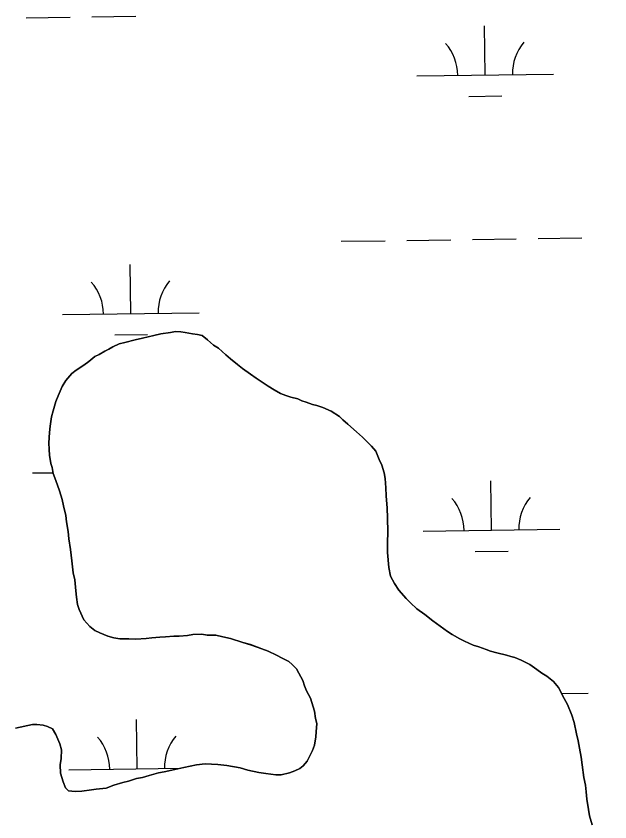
# Model space of a CAD drawing. Extents: x 3767014 to 3805179, y 361544 to 387384.
# Drawn here: x 3786061 to 3786495, y 373840 to 374429 of the extents above; entities that cross this region are included whole.
import ezdxf

# ---------------------------------------------------------------- set-up
doc = ezdxf.new("R2010")
doc.units = 0
for name, color, linetype in [('V-RIVR-EDGE', 7, 'Continuous'), ('V-TOPO-SHOR', 7, 'Continuous'), ('V-WETL-SWMP', 7, 'Continuous')]:
    doc.layers.add(name, color=color, linetype=linetype)

msp = doc.modelspace()

# ---------------------------------------------------------------- linework, layer by layer
at = {"layer": 'V-RIVR-EDGE'}
msp.add_spline([(3785266.865, 377529.211), (3785342.8, 377494.248), (3785391.258, 377467.439), (3785439.72, 377442.249), (3785475.246, 377418.707), (3785525.316, 377389.469), (3785575.383, 377359.422), (3785621.413, 377331.811), (3785722.351, 377269.288), (3785796.661, 377231.094), (3785852.385, 377199.415), (3785928.324, 377166.069), (3785964.678, 377149.804), (3786028.506, 377124.576), (3786060.018, 377113.175), (3786092.316, 377092.068), (3786117.34, 377073.405), (3786135.083, 377053.143), (3786154.458, 377039.347), (3786176.258, 377024.735), (3786206.946, 377006.867), (3786256.211, 376979.248), (3786328.098, 376942.677), (3786374.949, 376919.917), (3786491.265, 376862.208), (3786553.467, 376833.749), (3786619.713, 376805.279), (3786729.589, 376759.718), (3786796.656, 376736.099), (3786845.136, 376718.187), (3786867.767, 376712.469), (3787003.51, 376661.992), (3787089.16, 376631.048), (3787163.496, 376603.367), (3787230.559, 376578.13), (3787257.223, 376568.359), (3787300.044, 376551.27), (3787354.992, 376532.533), (3787409.127, 376512.181), (3787544.074, 376466.558), (3787612.756, 376442.126), (3787657.197, 376425.841), (3787730.724, 376398.162), (3787781.63, 376380.244), (3787834.96, 376361.511), (3787891.524, 376341.961), (3787940, 376322.432), (3787998.976, 376297.215), (3788050.697, 376281.721), (3788117.768, 376259.719), (3788176.757, 376240.164), (3788221.198, 376223.879), (3788259.981, 376209.226), (3788406.252, 376164.383), (3788541.215, 376125.23), (3788606.67, 376104.041), (3788679.39, 376077.173), (3788748.889, 376055.974), (3788871.693, 376005.528), (3788969.454, 375966.467), (3789047.013, 375933.926), (3789119.723, 375903.014), (3789155.253, 375881.09), (3789182.716, 375867.274), (3789214.225, 375854.256), (3789257.04, 375834.74), (3789281.286, 375828.21), (3789303.105, 375821.686), (3789328.955, 375809.491), (3789367.724, 375789.177), (3789414.577, 375767.225), (3789468.708, 375745.255), (3789509.105, 375728.981), (3789555.157, 375710.266), (3789585.849, 375694.015), (3789620.578, 375675.328), (3789681.97, 375646.062), (3789753.859, 375610.3), (3789792.633, 375591.603), (3789842.712, 375566.408), (3789897.64, 375539.584), (3789938.019, 375516.03), (3789968.727, 375506.25), (3790004.289, 375497.265), (3790030.972, 375494.773), (3790047.128, 375487.455), (3790077.007, 375469.589), (3790124.633, 375433.077), (3790192.442, 375382.768), (3790252.165, 375332.478), (3790290.91, 375302.459), (3790337.741, 375271.611), (3790406.357, 375220.491), (3790469.329, 375175.855), (3790570.248, 375106.054), (3790647.751, 375050.868), (3790691.367, 375028.115), (3790744.667, 374997.251), (3790806.838, 374955.852), (3790873.863, 374915.249), (3790932, 374877.903), (3791002.231, 374825.97), (3791052.265, 374782.175), (3791082.927, 374753.793), (3791131.331, 374705.149), (3791170.05, 374664.616), (3791192.631, 374638.681), (3791220.891, 374620.01), (3791288.67, 374557.569), (3791322.577, 374533.223), (3791362.944, 374504.817), (3791396.042, 374480.473), (3791434.785, 374449.645), (3791482.407, 374411.517), (3791534.052, 374365.291), (3791646.192, 374254.216), (3791707.514, 374196.644), (3791738.968, 374161.791), (3791773.65, 374123.694), (3791803.497, 374092.888), (3791829.321, 374070.18), (3791830.912, 374059.662), (3791837.316, 374032.958), (3791849.409, 374017.562), (3791884.123, 373992.405), (3791930.977, 373971.262), (3791954.393, 373955.838), (3791993.134, 373924.202), (3792026.979, 373874.785), (3792047.912, 373836.722), (3792063.186, 373799.482), (3792086.509, 373746.857), (3792112.249, 373690.181), (3792141.261, 373648.864), (3792158.993, 373624.558), (3792177.552, 373607.528), (3792214.702, 373586.409), (3792255.083, 373563.665), (3792301.119, 373538.48), (3792346.34, 373510.871), (3792382.671, 373485.71), (3792422.225, 373455.689), (3792479.537, 373411.875), (3792548.144, 373356.711), (3792619.168, 373298.307), (3792672.431, 373252.077), (3792709.534, 373212.357), (3792750.656, 373162.113), (3792839.385, 373068.08), (3792888.572, 373008.92), (3792945.027, 372945.699), (3792999.062, 372884.91), (3793053.898, 372820.884), (3793149.89, 372720.363), (3793208.761, 372653.092), (3793261.195, 372598.777), (3793315.232, 372538.796), (3793358.792, 372493.399), (3793409.592, 372432.618), (3793462.809, 372367.787), (3793498.283, 372323.219), (3793536.997, 372280.26), (3793578.124, 372232.443), (3793604.724, 372196.792), (3793668.438, 372125.466), (3793703.128, 372090.604), (3793760.41, 372034.66), (3793806.384, 371984.404), (3793839.438, 371942.268), (3793939.427, 371823.136), (3793981.333, 371763.186), (3794029.674, 371688.662), (3794050.609, 371651.408), (3794073.177, 371620.62), (3794178.796, 371488.535), (3794237.625, 371404.28), (3794268.243, 371358.106), (3794301.293, 371314.353), (3794332.724, 371269.794), (3794395.613, 371192), (3794429.476, 371149.862), (3794472.201, 371093.953), (3794523.788, 371024.274), (3794601.175, 370922.181), (3794640.679, 370871.942), (3794687.421, 370805.509), (3794733.389, 370752.828), (3794829.339, 370635.323), (3794895.463, 370557.521), (3794959.948, 370470.826), (3795013.158, 370403.569), (3795070.394, 370329.023), (3795159.854, 370203.448), (3795225.98, 370126.454), (3795296.13, 370041.363), (3795379.18, 369940.065), (3795459.001, 369841.201), (3795508.163, 369772.337), (3795554.103, 369708.333), (3795661.315, 369566.538), (3795715.338, 369500.897), (3795762.105, 369444.169), (3795798.366, 369390.703), (3795915.247, 369234.327), (3795963.601, 369165.465), (3796028.082, 369077.153), (3796043.387, 369052.853), (3796054.672, 369037.459), (3796077.242, 369007.48), (3796148.213, 368927.239), (3796183.677, 368878.627), (3796226.382, 368814.631), (3796275.531, 368740.105), (3796314.222, 368688.25), (3796353.714, 368633.158), (3796401.268, 368567.533), (3796456.873, 368487.33), (3796513.292, 368409.551), (3796545.533, 368365.8), (3796626.113, 368246.716), (3796670.449, 368188.377), (3796704.298, 368140.578), (3796751.041, 368074.145), (3796787.308, 368023.105), (3796838.907, 367958.278), (3796844.528, 367942.09), (3796845.295, 367925.104), (3796846.094, 367921.059), (3796852.559, 367919.425), (3796863.071, 367918.59), (3796875.166, 367904.003), (3796903.398, 367874.01), (3796931.629, 367844.017), (3796952.579, 367812.424), (3796982.392, 367767.87), (3797007.371, 367730.606), (3797037.194, 367690.095), (3797062.185, 367657.684), (3797075.869, 367631.77), (3797095.223, 367609.078), (3797126.665, 367569.372), (3797156.484, 367527.244), (3797212.099, 367451.085), (3797254.808, 367388.706), (3797302.183, 367327.228)], degree=3, dxfattribs=at)
at = {"layer": 'V-TOPO-SHOR'}
for points in [[(3786189.682, 373976.984), (3786185.926, 373976.456), (3786179.68, 373975.993), (3786175.934, 373975.778), (3786169.685, 373975.315), (3786165.628, 373975.108), (3786159.691, 373974.637), (3786155.626, 373974.119), (3786148.132, 373973.687), (3786142.836, 373973.824), (3786136.293, 373973.992), (3786131.947, 373974.728), (3786127.609, 373975.774), (3786121.754, 373978.42), (3786118.055, 373980.075), (3786114.389, 373982.975), (3786110.146, 373987.761), (3786106.601, 373995.332), (3786105.45, 373999.105), (3786104.651, 374004.426), (3786104.149, 374009.113), (3786103.414, 374016.927), (3786102.304, 374022.255), (3786101.284, 374031.011), (3786100.246, 374039.143), (3786099.199, 374046.965), (3786098.712, 374052.277), (3786097.34, 374059.484), (3786096.836, 374064.174), (3786095.144, 374071.076), (3786094.329, 374075.774), (3786092.31, 374082.059), (3786090.856, 374086.151), (3786088.81, 374091.502), (3786087.645, 374094.65), (3786086.821, 374099.037), (3786085.967, 374102.177), (3786084.874, 374108.128), (3786084.667, 374112.185), (3786084.483, 374117.178), (3786084.986, 374124.649), (3786085.418, 374129.315), (3786086.531, 374136.145), (3786087.577, 374140.482), (3786089.623, 374147.288), (3786091.292, 374151.609), (3786094.272, 374158.392), (3786096.877, 374162.691), (3786101.377, 374167.874), (3786104.555, 374170.287), (3786109.947, 374173.889), (3786113.759, 374176.597), (3786118.217, 374180.224), (3786121.373, 374181.7), (3786125.488, 374184.088), (3786128.33, 374185.575), (3786131.183, 374187.371), (3786135.914, 374189.432), (3786139.996, 374190.574), (3786147.528, 374192.563), (3786152.857, 374193.673), (3786161.326, 374195.637), (3786166.343, 374196.755), (3786173.54, 374197.816), (3786176.993, 374198.664)], [(3786176.993, 374198.664), (3786181.033, 374198.248), (3786184.142, 374197.855), (3786189.414, 374196.786), (3786193.145, 374196.376), (3786196.555, 374195.666), (3786200.526, 374192.446), (3786204.792, 374188.594), (3786208.475, 374186.319), (3786213.961, 374181.502), (3786217.318, 374178.608), (3786222.51, 374174.422), (3786226.175, 374171.522), (3786231.992, 374167.319), (3786235.969, 374164.411), (3786241.794, 374160.52), (3786244.859, 374158.57), (3786249.158, 374155.965), (3786253.766, 374153.352), (3786257.776, 374151.691), (3786261.491, 374150.661), (3786266.445, 374149.285), (3786269.528, 374147.96), (3786272.62, 374146.944), (3786277.253, 374145.267), (3786280.353, 374144.562), (3786284.675, 374142.893), (3786290.841, 374140.241), (3786296.977, 374136.341), (3786299.414, 374134.097), (3786303.072, 374130.883), (3786309.47, 374125.108), (3786313.736, 374121.258), (3786320.429, 374114.85), (3786323.449, 374111.03), (3786326.101, 374105.04), (3786327.867, 374100.94)], [(3786327.867, 374100.94), (3786329.591, 374095.283), (3786330.421, 374091.21), (3786330.867, 374084.339), (3786331.027, 374078.412), (3786331.729, 374069.353), (3786332.176, 374062.482), (3786332.215, 374051.882), (3786332.022, 374044.405), (3786332.141, 374036.917), (3786333.108, 374025.983), (3786334.193, 374019.718), (3786337.173, 374014.342), (3786340.481, 374009.58), (3786345.623, 374003.524), (3786348.972, 374000.321), (3786353.532, 373995.838), (3786359.347, 373991.636), (3786365.155, 373987.122), (3786367.911, 373985.181), (3786370.666, 373983.239), (3786375.868, 373979.364), (3786379.239, 373977.095), (3786385.078, 373973.826), (3786388.463, 373972.182), (3786394.623, 373969.216), (3786398.961, 373968.17), (3786404.21, 373966.165), (3786407.292, 373964.838), (3786411.943, 373963.783), (3786419.068, 373962.04), (3786422.161, 373961.024), (3786425.26, 373960.322), (3786429.886, 373958.333), (3786436.036, 373955.056), (3786441.244, 373951.493), (3786444.918, 373948.904), (3786448.601, 373946.627), (3786453.489, 373942.76), (3786457.116, 373938.302), (3786461.278, 373930.401), (3786463.657, 373925.975), (3786466.885, 373918.098), (3786468.618, 373912.753), (3786470.279, 373904.604), (3786471.389, 373899.275), (3786472.499, 373893.948), (3786473.578, 373887.372), (3786474.366, 373881.74), (3786475.692, 373872.665), (3786476.793, 373867.025), (3786477.289, 373862.024), (3786477.776, 373856.712), (3786479.14, 373849.193), (3786479.644, 373844.505), (3786481.657, 373837.907)], [(3786237.908, 373876.29), (3786243.188, 373875.531), (3786250.332, 373874.41), (3786254.389, 373874.619), (3786260.348, 373876.024), (3786264.438, 373877.478), (3786267.914, 373879.26), (3786270.455, 373881.064), (3786273.347, 373884.419), (3786277.294, 373892.422), (3786278.637, 373896.129), (3786279.733, 373902.337), (3786279.829, 373906.077), (3786280.292, 373911.987), (3786279.452, 373915.749), (3786278.655, 373921.072), (3786276.634, 373927.357), (3786275.78, 373930.499), (3786272.8, 373935.875), (3786271.338, 373939.653), (3786270.189, 373943.424), (3786267.209, 373948.802), (3786265.421, 373951.964), (3786262.384, 373955.161), (3786259.949, 373957.406), (3786255.02, 373959.714), (3786251.026, 373961.999), (3786244.868, 373964.965), (3786240.233, 373966.642), (3786231.893, 373969.663), (3786226.325, 373971.365), (3786217.355, 373974.089), (3786211.778, 373975.479), (3786206.506, 373976.55), (3786200.274, 373976.712), (3786196.242, 373977.439), (3786189.682, 373976.984)], [(3786060.099, 373908.612), (3786063.55, 373909.46), (3786069.19, 373910.562), (3786072.641, 373911.407), (3786075.756, 373911.328), (3786080.421, 373910.895), (3786083.514, 373909.88), (3786087.213, 373908.227), (3786089.601, 373904.112), (3786092.539, 373897.178), (3786093.674, 373892.783), (3786093.514, 373886.553), (3786092.771, 373881.896), (3786092.92, 373875.656), (3786094.942, 373869.368), (3786096.699, 373864.959), (3786098.825, 373862.72), (3786103.801, 373862.282), (3786108.481, 373862.473), (3786115.68, 373863.535), (3786119.122, 373864.07), (3786126.313, 373864.82), (3786131.978, 373866.857), (3786138.576, 373868.868), (3786142.658, 373870.011), (3786148.626, 373871.727), (3786153.013, 373872.551), (3786157.725, 373873.988), (3786164.635, 373875.993), (3786168.711, 373876.823), (3786176.548, 373878.492), (3786183.131, 373879.883), (3786192.533, 373881.822), (3786198.788, 373882.596), (3786208.126, 373882.043), (3786214.653, 373881.253), (3786224.279, 373879.758), (3786229.848, 373878.056), (3786237.908, 373876.29)]]:
    msp.add_lwpolyline(points, dxfattribs=at)
at = {"layer": 'V-WETL-SWMP'}
for p, q in [((3786115.974, 374428.453), (3786147.971, 374428.897)), ((3786067.979, 374427.786), (3786099.976, 374428.231)), ((3786403.436, 374386.012), (3786402.936, 374422.008)), ((3786353.441, 374385.317), (3786453.431, 374386.706)), ((3786391.651, 374370.415), (3786415.649, 374370.749)), ((3786298.27, 374264.468), (3786330.267, 374264.913)), ((3786346.265, 374265.135), (3786378.262, 374265.579)), ((3786394.261, 374265.802), (3786426.257, 374266.246)), ((3786442.256, 374266.468), (3786474.253, 374266.913)), ((3786144.397, 374211.584), (3786143.897, 374247.58)), ((3786094.402, 374210.889), (3786194.393, 374212.278)), ((3786132.613, 374195.988), (3786156.611, 374196.321)), ((3786072.6, 374095.143), (3786087.514, 374095.35)), ((3786408.057, 374053.369), (3786407.556, 374089.365)), ((3786358.061, 374052.674), (3786458.052, 374054.063)), ((3786396.272, 374037.773), (3786420.27, 374038.106)), ((3786459.383, 373933.999), (3786478.874, 373934.27)), ((3786149.018, 373878.941), (3786148.518, 373914.937)), ((3786099.023, 373878.246), (3786180.762, 373879.382))]:
    msp.add_line(p, q, dxfattribs=at)
for points in [[(3786479.644, 373844.505), (3786479.141, 373849.194), (3786477.776, 373856.712), (3786477.289, 373862.024), (3786476.794, 373867.025), (3786475.692, 373872.666), (3786474.367, 373881.741), (3786473.577, 373887.373), (3786472.499, 373893.948), (3786471.389, 373899.276), (3786470.279, 373904.605), (3786468.618, 373912.754), (3786466.885, 373918.098), (3786463.658, 373925.975), (3786461.278, 373930.401), (3786457.116, 373938.302), (3786453.49, 373942.76), (3786448.601, 373946.627), (3786444.919, 373948.905), (3786441.244, 373951.493), (3786436.036, 373955.057), (3786429.885, 373958.333), (3786425.259, 373960.322), (3786422.16, 373961.025), (3786419.068, 373962.04), (3786411.943, 373963.782), (3786407.293, 373964.837), (3786404.21, 373966.164), (3786398.961, 373968.169), (3786394.623, 373969.216), (3786388.464, 373972.181), (3786385.077, 373973.827), (3786379.238, 373977.095), (3786375.867, 373979.364), (3786370.667, 373983.239), (3786367.911, 373985.18), (3786365.155, 373987.122), (3786359.347, 373991.636), (3786353.532, 373995.838), (3786348.971, 374000.321), (3786345.624, 374003.524), (3786340.48, 374009.58), (3786337.173, 374014.342), (3786334.193, 374019.718), (3786333.108, 374025.982), (3786332.142, 374036.918), (3786332.023, 374044.404), (3786332.215, 374051.881), (3786332.176, 374062.482), (3786331.729, 374069.353), (3786331.027, 374078.412), (3786330.868, 374084.339), (3786330.421, 374091.21), (3786329.591, 374095.284), (3786327.866, 374100.94), (3786326.101, 374105.039), (3786323.449, 374111.03), (3786320.429, 374114.849), (3786313.735, 374121.257), (3786309.47, 374125.108), (3786303.071, 374130.884), (3786299.413, 374134.096), (3786296.977, 374136.341), (3786290.842, 374140.24), (3786284.674, 374142.893), (3786280.353, 374144.563), (3786277.253, 374145.266), (3786272.62, 374146.944), (3786269.528, 374147.959), (3786266.445, 374149.285), (3786261.492, 374150.66), (3786257.777, 374151.691), (3786253.767, 374153.353), (3786249.158, 374155.966), (3786244.86, 374158.57), (3786241.793, 374160.52), (3786235.969, 374164.411), (3786231.991, 374167.319), (3786226.176, 374171.522), (3786222.509, 374174.422), (3786217.317, 374178.608), (3786213.962, 374181.501), (3786208.474, 374186.318), (3786204.792, 374188.595), (3786200.526, 374192.446), (3786196.556, 374195.666), (3786193.145, 374196.377), (3786189.414, 374196.785), (3786184.142, 374197.856), (3786181.034, 374198.248), (3786176.992, 374198.664), (3786173.54, 374197.817), (3786166.343, 374196.755), (3786161.326, 374195.637), (3786152.857, 374193.673), (3786147.529, 374192.563), (3786139.995, 374190.574), (3786135.913, 374189.432), (3786131.183, 374187.372), (3786128.331, 374185.575), (3786125.487, 374184.089)], [(3786125.487, 374184.089), (3786121.373, 374181.701), (3786118.217, 374180.223), (3786113.759, 374176.597), (3786109.948, 374173.889), (3786104.556, 374170.286), (3786101.376, 374167.874), (3786096.878, 374162.69), (3786094.273, 374158.392), (3786091.293, 374151.61), (3786089.623, 374147.288), (3786087.577, 374140.482), (3786086.53, 374136.144), (3786085.419, 374129.314), (3786084.987, 374124.649), (3786084.483, 374117.179), (3786084.666, 374112.186), (3786084.874, 374108.128), (3786085.968, 374102.176), (3786086.822, 374099.037), (3786087.645, 374094.651), (3786088.811, 374091.503), (3786090.855, 374086.15), (3786092.309, 374082.06), (3786094.329, 374075.773), (3786095.144, 374071.075), (3786096.837, 374064.173), (3786097.34, 374059.484), (3786098.713, 374052.278), (3786099.2, 374046.965), (3786100.246, 374039.144), (3786101.284, 374031.011), (3786102.305, 374022.256), (3786103.415, 374016.927), (3786104.15, 374009.114), (3786104.652, 374004.425), (3786105.451, 373999.104), (3786106.601, 373995.333), (3786110.147, 373987.76), (3786114.389, 373982.974), (3786118.055, 373980.074), (3786121.754, 373978.42), (3786127.609, 373975.775), (3786131.947, 373974.728), (3786136.293, 373973.993), (3786142.836, 373973.825), (3786148.132, 373973.688), (3786155.626, 373974.119), (3786159.692, 373974.638), (3786165.628, 373975.109), (3786169.686, 373975.316), (3786175.933, 373975.779), (3786179.68, 373975.994), (3786185.927, 373976.457), (3786189.682, 373976.984), (3786196.241, 373977.439), (3786200.275, 373976.711), (3786206.506, 373976.551), (3786211.778, 373975.48), (3786217.354, 373974.089), (3786226.326, 373971.364), (3786231.893, 373969.662), (3786240.233, 373966.642), (3786244.867, 373964.964), (3786251.026, 373961.999), (3786255.02, 373959.714), (3786259.949, 373957.405), (3786262.385, 373955.16), (3786265.421, 373951.964), (3786267.21, 373948.801), (3786270.189, 373943.424), (3786271.339, 373939.653), (3786272.801, 373935.874), (3786275.78, 373930.498), (3786276.634, 373927.358), (3786278.655, 373921.071), (3786279.453, 373915.75), (3786280.292, 373911.988), (3786279.828, 373906.076), (3786279.732, 373902.337), (3786278.637, 373896.13), (3786277.294, 373892.423), (3786273.347, 373884.419), (3786270.455, 373881.064), (3786267.914, 373879.259), (3786264.439, 373877.478), (3786260.349, 373876.024), (3786254.389, 373874.619), (3786250.331, 373874.411), (3786243.189, 373875.53), (3786237.909, 373876.29), (3786229.848, 373878.056), (3786224.28, 373879.758), (3786214.654, 373881.253), (3786208.127, 373882.044), (3786198.788, 373882.596), (3786192.533, 373881.822), (3786183.13, 373879.882), (3786176.548, 373878.492), (3786168.71, 373876.823), (3786164.636, 373875.993)], [(3786164.636, 373875.993), (3786157.726, 373873.988), (3786153.012, 373872.551), (3786148.626, 373871.728), (3786142.659, 373870.011), (3786138.576, 373868.869), (3786131.977, 373866.857), (3786126.313, 373864.82), (3786119.123, 373864.07), (3786115.68, 373863.535), (3786108.482, 373862.473), (3786103.801, 373862.282), (3786098.824, 373862.721), (3786096.699, 373864.959), (3786094.942, 373869.368), (3786092.921, 373875.656), (3786092.77, 373881.895), (3786093.514, 373886.552), (3786093.674, 373892.783), (3786092.54, 373897.177), (3786089.601, 373904.112), (3786087.212, 373908.226), (3786083.514, 373909.88), (3786080.422, 373910.895), (3786075.757, 373911.327), (3786072.641, 373911.407), (3786069.19, 373910.561), (3786063.55, 373909.459), (3786060.099, 373908.612)], [(3786481.657, 373837.906), (3786479.644, 373844.505)]]:
    msp.add_lwpolyline(points, dxfattribs=at)
for centre, start, end in [((3786348.191, 374385.719), 0.024037, 41.567696), ((3786458.667, 374387.254), 140.024034, 181.567693), ((3786089.153, 374211.291), 0.024037, 41.567696), ((3786199.629, 374212.826), 140.024034, 181.567693), ((3786352.812, 374053.076), 0.024037, 41.567696), ((3786463.288, 374054.611), 140.024034, 181.567693), ((3786093.774, 373878.648), 0.024037, 41.567696), ((3786204.249, 373880.183), 140.024034, 181.567693)]:
    msp.add_arc(centre, 35.246, start, end, dxfattribs=at)

doc.saveas('drawing.dxf')
